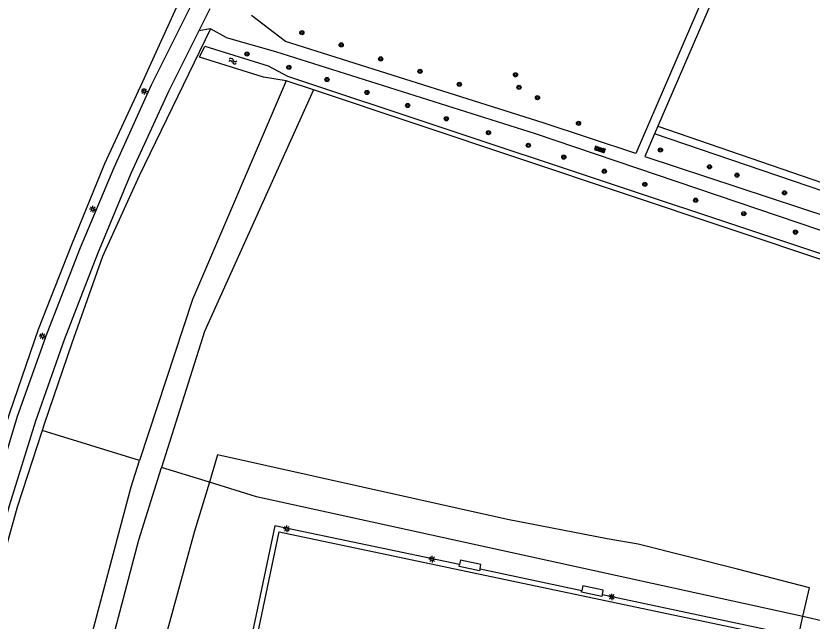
# Model space of a CAD drawing. Extents: x 128999 to 131010, y 395498 to 399007.
# Drawn here: x 129816.6 to 129969.5, y 397337.1 to 397453.3 of the extents above; entities that cross this region are included whole.
import ezdxf

# ---------------------------------------------------------------- set-up
doc = ezdxf.new("R2010")
doc.units = 0
for name, color, linetype in [('gg-afsc-hekwerk', 7, 'Continuous'), ('gg-bbg-overig bouwwerk', 7, 'Continuous'), ('gg-knt-onverhard', 7, 'Continuous'), ('gg-knt-verharding', 7, 'Continuous'), ('gg-kntw-bovenkant insteek waterloop', 7, 'Continuous'), ('gt-grn-groengrens', 7, 'Continuous'), ('gt-symb-boom', 7, 'Continuous'), ('gt-symb-lichtmast', 7, 'Continuous'), ('gt-symb-overige verharding', 7, 'Continuous'), ('gt-symb-watersymbool', 7, 'Continuous')]:
    doc.layers.add(name, color=color, linetype=linetype)

# ---------------------------------------------------------------- blocks, each defined once
blk = doc.blocks.new('gt0-BOOM')
at = {"layer": 'gt-symb-boom'}
for radius in [0.4, 0.2]:
    blk.add_circle((0, 0), radius, dxfattribs=at)
blk = doc.blocks.new('gt0-OVH')
at = {"layer": 'gt-symb-overige verharding'}
for points in [[(-0.97, 0.3), (-0.97, 0.31), (-0.96, 0.32), (-0.97, 0.33), (-0.97, 0.34), (-0.98, 0.35), (-0.99, 0.35), (-1, 0.36), (-1.01, 0.35), (-1.02, 0.35), (-1.03, 0.34), (-1.03, 0.33), (-1.04, 0.32), (-1.03, 0.31), (-1.03, 0.3), (-1.02, 0.29), (-1.01, 0.29), (-1, 0.28), (-0.99, 0.29), (-0.98, 0.29)], [(-0.87, 0.11), (-0.87, 0.12), (-0.86, 0.13), (-0.87, 0.14), (-0.87, 0.15), (-0.88, 0.16), (-0.89, 0.16), (-0.9, 0.16), (-0.91, 0.16), (-0.92, 0.16), (-0.93, 0.15), (-0.93, 0.14), (-0.94, 0.13), (-0.93, 0.12), (-0.93, 0.11), (-0.92, 0.1), (-0.91, 0.09), (-0.9, 0.09), (-0.89, 0.09), (-0.88, 0.1)], [(-0.77, 0.3), (-0.77, 0.31), (-0.76, 0.32), (-0.77, 0.33), (-0.77, 0.34), (-0.78, 0.35), (-0.79, 0.35), (-0.8, 0.36), (-0.81, 0.35), (-0.82, 0.35), (-0.83, 0.34), (-0.83, 0.33), (-0.84, 0.32), (-0.83, 0.31), (-0.83, 0.3), (-0.82, 0.29), (-0.81, 0.29), (-0.8, 0.28), (-0.79, 0.29), (-0.78, 0.29)], [(-0.67, 0.11), (-0.67, 0.12), (-0.66, 0.13), (-0.67, 0.14), (-0.67, 0.15), (-0.68, 0.16), (-0.69, 0.16), (-0.7, 0.16), (-0.71, 0.16), (-0.72, 0.16), (-0.73, 0.15), (-0.73, 0.14), (-0.74, 0.13), (-0.73, 0.12), (-0.73, 0.11), (-0.72, 0.1), (-0.71, 0.09), (-0.7, 0.09), (-0.69, 0.09), (-0.68, 0.1)], [(-0.57, 0.3), (-0.57, 0.31), (-0.56, 0.32), (-0.57, 0.33), (-0.57, 0.34), (-0.58, 0.35), (-0.59, 0.35), (-0.6, 0.36), (-0.61, 0.35), (-0.62, 0.35), (-0.63, 0.34), (-0.63, 0.33), (-0.64, 0.32), (-0.63, 0.31), (-0.63, 0.3), (-0.62, 0.29), (-0.61, 0.29), (-0.6, 0.28), (-0.59, 0.29), (-0.58, 0.29)], [(-0.47, 0.11), (-0.47, 0.12), (-0.46, 0.13), (-0.47, 0.14), (-0.47, 0.15), (-0.48, 0.16), (-0.49, 0.16), (-0.5, 0.16), (-0.51, 0.16), (-0.52, 0.16), (-0.53, 0.15), (-0.53, 0.14), (-0.54, 0.13), (-0.53, 0.12), (-0.53, 0.11), (-0.52, 0.1), (-0.51, 0.09), (-0.5, 0.09), (-0.49, 0.09), (-0.48, 0.1)], [(-0.37, 0.3), (-0.37, 0.31), (-0.36, 0.32), (-0.37, 0.33), (-0.37, 0.34), (-0.38, 0.35), (-0.39, 0.35), (-0.4, 0.36), (-0.41, 0.35), (-0.42, 0.35), (-0.43, 0.34), (-0.43, 0.33), (-0.44, 0.32), (-0.43, 0.31), (-0.43, 0.3), (-0.42, 0.29), (-0.41, 0.29), (-0.4, 0.28), (-0.39, 0.29), (-0.38, 0.29)], [(-0.27, 0.11), (-0.27, 0.12), (-0.26, 0.13), (-0.27, 0.14), (-0.27, 0.15), (-0.28, 0.16), (-0.29, 0.16), (-0.3, 0.16), (-0.31, 0.16), (-0.32, 0.16), (-0.33, 0.15), (-0.33, 0.14), (-0.34, 0.13), (-0.33, 0.12), (-0.33, 0.11), (-0.32, 0.1), (-0.31, 0.09), (-0.3, 0.09), (-0.29, 0.09), (-0.28, 0.1)], [(-0.17, 0.3), (-0.17, 0.31), (-0.16, 0.32), (-0.17, 0.33), (-0.17, 0.34), (-0.18, 0.35), (-0.19, 0.35), (-0.2, 0.36), (-0.21, 0.35), (-0.22, 0.35), (-0.23, 0.34), (-0.23, 0.33), (-0.24, 0.32), (-0.23, 0.31), (-0.23, 0.3), (-0.22, 0.29), (-0.21, 0.29), (-0.2, 0.28), (-0.19, 0.29), (-0.18, 0.29)], [(-0.07, 0.11), (-0.07, 0.12), (-0.06, 0.13), (-0.07, 0.14), (-0.07, 0.15), (-0.08, 0.16), (-0.09, 0.16), (-0.1, 0.16), (-0.11, 0.16), (-0.12, 0.16), (-0.13, 0.15), (-0.13, 0.14), (-0.14, 0.13), (-0.13, 0.12), (-0.13, 0.11), (-0.12, 0.1), (-0.11, 0.09), (-0.1, 0.09), (-0.09, 0.09), (-0.08, 0.1)], [(0.03, 0.3), (0.03, 0.31), (0.04, 0.32), (0.03, 0.33), (0.03, 0.34), (0.02, 0.35), (0.01, 0.35), (0, 0.36), (-0.01, 0.35), (-0.02, 0.35), (-0.03, 0.34), (-0.03, 0.33), (-0.04, 0.32), (-0.03, 0.31), (-0.03, 0.3), (-0.02, 0.29), (-0.01, 0.29), (0, 0.28), (0.01, 0.29), (0.02, 0.29)], [(0.13, 0.11), (0.13, 0.12), (0.14, 0.13), (0.13, 0.14), (0.13, 0.15), (0.12, 0.16), (0.11, 0.16), (0.1, 0.16), (0.09, 0.16), (0.08, 0.16), (0.07, 0.15), (0.07, 0.14), (0.06, 0.13), (0.07, 0.12), (0.07, 0.11), (0.08, 0.1), (0.09, 0.09), (0.1, 0.09), (0.11, 0.09), (0.12, 0.1)], [(0.23, 0.3), (0.23, 0.31), (0.24, 0.32), (0.23, 0.33), (0.23, 0.34), (0.22, 0.35), (0.21, 0.35), (0.2, 0.36), (0.19, 0.35), (0.18, 0.35), (0.17, 0.34), (0.17, 0.33), (0.16, 0.32), (0.17, 0.31), (0.17, 0.3), (0.18, 0.29), (0.19, 0.29), (0.2, 0.28), (0.21, 0.29), (0.22, 0.29)], [(0.33, 0.11), (0.33, 0.12), (0.34, 0.13), (0.33, 0.14), (0.33, 0.15), (0.32, 0.16), (0.31, 0.16), (0.3, 0.16), (0.29, 0.16), (0.28, 0.16), (0.27, 0.15), (0.27, 0.14), (0.26, 0.13), (0.27, 0.12), (0.27, 0.11), (0.28, 0.1), (0.29, 0.09), (0.3, 0.09), (0.31, 0.09), (0.32, 0.1)], [(0.43, 0.3), (0.43, 0.31), (0.44, 0.32), (0.43, 0.33), (0.43, 0.34), (0.42, 0.35), (0.41, 0.35), (0.4, 0.36), (0.39, 0.35), (0.38, 0.35), (0.37, 0.34), (0.37, 0.33), (0.36, 0.32), (0.37, 0.31), (0.37, 0.3), (0.38, 0.29), (0.39, 0.29), (0.4, 0.28), (0.41, 0.29), (0.42, 0.29)], [(0.53, 0.11), (0.53, 0.12), (0.54, 0.13), (0.53, 0.14), (0.53, 0.15), (0.52, 0.16), (0.51, 0.16), (0.5, 0.16), (0.49, 0.16), (0.48, 0.16), (0.47, 0.15), (0.47, 0.14), (0.46, 0.13), (0.47, 0.12), (0.47, 0.11), (0.48, 0.1), (0.49, 0.09), (0.5, 0.09), (0.51, 0.09), (0.52, 0.1)], [(0.63, 0.3), (0.63, 0.31), (0.64, 0.32), (0.63, 0.33), (0.63, 0.34), (0.62, 0.35), (0.61, 0.35), (0.6, 0.36), (0.59, 0.35), (0.58, 0.35), (0.57, 0.34), (0.57, 0.33), (0.56, 0.32), (0.57, 0.31), (0.57, 0.3), (0.58, 0.29), (0.59, 0.29), (0.6, 0.28), (0.61, 0.29), (0.62, 0.29)], [(0.73, 0.11), (0.73, 0.12), (0.74, 0.13), (0.73, 0.14), (0.73, 0.15), (0.72, 0.16), (0.71, 0.16), (0.7, 0.16), (0.69, 0.16), (0.68, 0.16), (0.67, 0.15), (0.67, 0.14), (0.66, 0.13), (0.67, 0.12), (0.67, 0.11), (0.68, 0.1), (0.69, 0.09), (0.7, 0.09), (0.71, 0.09), (0.72, 0.1)], [(0.83, 0.3), (0.83, 0.31), (0.84, 0.32), (0.83, 0.33), (0.83, 0.34), (0.82, 0.35), (0.81, 0.35), (0.8, 0.36), (0.79, 0.35), (0.78, 0.35), (0.77, 0.34), (0.77, 0.33), (0.76, 0.32), (0.77, 0.31), (0.77, 0.3), (0.78, 0.29), (0.79, 0.29), (0.8, 0.28), (0.81, 0.29), (0.82, 0.29)], [(0.93, 0.11), (0.93, 0.12), (0.94, 0.13), (0.93, 0.14), (0.93, 0.15), (0.92, 0.16), (0.91, 0.16), (0.9, 0.16), (0.89, 0.16), (0.88, 0.16), (0.87, 0.15), (0.87, 0.14), (0.86, 0.13), (0.87, 0.12), (0.87, 0.11), (0.88, 0.1), (0.89, 0.09), (0.9, 0.09), (0.91, 0.09), (0.92, 0.1)], [(1.03, 0.3), (1.03, 0.31), (1.04, 0.32), (1.03, 0.33), (1.03, 0.34), (1.02, 0.35), (1.01, 0.35), (1, 0.36), (0.99, 0.35), (0.98, 0.35), (0.97, 0.34), (0.97, 0.33), (0.96, 0.32), (0.97, 0.31), (0.97, 0.3), (0.98, 0.29), (0.99, 0.29), (1, 0.28), (1.01, 0.29), (1.02, 0.29)], [(-0.97, -0.14), (-0.97, -0.13), (-0.96, -0.12), (-0.97, -0.11), (-0.97, -0.1), (-0.98, -0.09), (-0.99, -0.09), (-1, -0.08), (-1.01, -0.09), (-1.02, -0.09), (-1.03, -0.1), (-1.03, -0.11), (-1.04, -0.12), (-1.03, -0.13), (-1.03, -0.14), (-1.02, -0.15), (-1.01, -0.15), (-1, -0.16), (-0.99, -0.15), (-0.98, -0.15)], [(-0.87, -0.33), (-0.87, -0.32), (-0.86, -0.31), (-0.87, -0.3), (-0.87, -0.29), (-0.88, -0.28), (-0.89, -0.28), (-0.9, -0.28), (-0.91, -0.28), (-0.92, -0.28), (-0.93, -0.29), (-0.93, -0.3), (-0.94, -0.31), (-0.93, -0.32), (-0.93, -0.33), (-0.92, -0.34), (-0.91, -0.35), (-0.9, -0.35), (-0.89, -0.35), (-0.88, -0.34)], [(-0.77, -0.14), (-0.77, -0.13), (-0.76, -0.12), (-0.77, -0.11), (-0.77, -0.1), (-0.78, -0.09), (-0.79, -0.09), (-0.8, -0.08), (-0.81, -0.09), (-0.82, -0.09), (-0.83, -0.1), (-0.83, -0.11), (-0.84, -0.12), (-0.83, -0.13), (-0.83, -0.14), (-0.82, -0.15), (-0.81, -0.15), (-0.8, -0.16), (-0.79, -0.15), (-0.78, -0.15)], [(-0.67, -0.33), (-0.67, -0.32), (-0.66, -0.31), (-0.67, -0.3), (-0.67, -0.29), (-0.68, -0.28), (-0.69, -0.28), (-0.7, -0.28), (-0.71, -0.28), (-0.72, -0.28), (-0.73, -0.29), (-0.73, -0.3), (-0.74, -0.31), (-0.73, -0.32), (-0.73, -0.33), (-0.72, -0.34), (-0.71, -0.35), (-0.7, -0.35), (-0.69, -0.35), (-0.68, -0.34)], [(-0.57, -0.14), (-0.57, -0.13), (-0.56, -0.12), (-0.57, -0.11), (-0.57, -0.1), (-0.58, -0.09), (-0.59, -0.09), (-0.6, -0.08), (-0.61, -0.09), (-0.62, -0.09), (-0.63, -0.1), (-0.63, -0.11), (-0.64, -0.12), (-0.63, -0.13), (-0.63, -0.14), (-0.62, -0.15), (-0.61, -0.15), (-0.6, -0.16), (-0.59, -0.15), (-0.58, -0.15)], [(-0.47, -0.33), (-0.47, -0.32), (-0.46, -0.31), (-0.47, -0.3), (-0.47, -0.29), (-0.48, -0.28), (-0.49, -0.28), (-0.5, -0.28), (-0.51, -0.28), (-0.52, -0.28), (-0.53, -0.29), (-0.53, -0.3), (-0.54, -0.31), (-0.53, -0.32), (-0.53, -0.33), (-0.52, -0.34), (-0.51, -0.35), (-0.5, -0.35), (-0.49, -0.35), (-0.48, -0.34)], [(-0.37, -0.14), (-0.37, -0.13), (-0.36, -0.12), (-0.37, -0.11), (-0.37, -0.1), (-0.38, -0.09), (-0.39, -0.09), (-0.4, -0.08), (-0.41, -0.09), (-0.42, -0.09), (-0.43, -0.1), (-0.43, -0.11), (-0.44, -0.12), (-0.43, -0.13), (-0.43, -0.14), (-0.42, -0.15), (-0.41, -0.15), (-0.4, -0.16), (-0.39, -0.15), (-0.38, -0.15)], [(-0.27, -0.33), (-0.27, -0.32), (-0.26, -0.31), (-0.27, -0.3), (-0.27, -0.29), (-0.28, -0.28), (-0.29, -0.28), (-0.3, -0.28), (-0.31, -0.28), (-0.32, -0.28), (-0.33, -0.29), (-0.33, -0.3), (-0.34, -0.31), (-0.33, -0.32), (-0.33, -0.33), (-0.32, -0.34), (-0.31, -0.35), (-0.3, -0.35), (-0.29, -0.35), (-0.28, -0.34)], [(-0.17, -0.14), (-0.17, -0.13), (-0.16, -0.12), (-0.17, -0.11), (-0.17, -0.1), (-0.18, -0.09), (-0.19, -0.09), (-0.2, -0.08), (-0.21, -0.09), (-0.22, -0.09), (-0.23, -0.1), (-0.23, -0.11), (-0.24, -0.12), (-0.23, -0.13), (-0.23, -0.14), (-0.22, -0.15), (-0.21, -0.15), (-0.2, -0.16), (-0.19, -0.15), (-0.18, -0.15)], [(-0.07, -0.33), (-0.07, -0.32), (-0.06, -0.31), (-0.07, -0.3), (-0.07, -0.29), (-0.08, -0.28), (-0.09, -0.28), (-0.1, -0.28), (-0.11, -0.28), (-0.12, -0.28), (-0.13, -0.29), (-0.13, -0.3), (-0.14, -0.31), (-0.13, -0.32), (-0.13, -0.33), (-0.12, -0.34), (-0.11, -0.35), (-0.1, -0.35), (-0.09, -0.35), (-0.08, -0.34)], [(0.03, -0.14), (0.03, -0.13), (0.04, -0.12), (0.03, -0.11), (0.03, -0.1), (0.02, -0.09), (0.01, -0.09), (0, -0.08), (-0.01, -0.09), (-0.02, -0.09), (-0.03, -0.1), (-0.03, -0.11), (-0.04, -0.12), (-0.03, -0.13), (-0.03, -0.14), (-0.02, -0.15), (-0.01, -0.15), (0, -0.16), (0.01, -0.15), (0.02, -0.15)], [(0.13, -0.33), (0.13, -0.32), (0.14, -0.31), (0.13, -0.3), (0.13, -0.29), (0.12, -0.28), (0.11, -0.28), (0.1, -0.28), (0.09, -0.28), (0.08, -0.28), (0.07, -0.29), (0.07, -0.3), (0.06, -0.31), (0.07, -0.32), (0.07, -0.33), (0.08, -0.34), (0.09, -0.35), (0.1, -0.35), (0.11, -0.35), (0.12, -0.34)], [(0.23, -0.14), (0.23, -0.13), (0.24, -0.12), (0.23, -0.11), (0.23, -0.1), (0.22, -0.09), (0.21, -0.09), (0.2, -0.08), (0.19, -0.09), (0.18, -0.09), (0.17, -0.1), (0.17, -0.11), (0.16, -0.12), (0.17, -0.13), (0.17, -0.14), (0.18, -0.15), (0.19, -0.15), (0.2, -0.16), (0.21, -0.15), (0.22, -0.15)], [(0.33, -0.33), (0.33, -0.32), (0.34, -0.31), (0.33, -0.3), (0.33, -0.29), (0.32, -0.28), (0.31, -0.28), (0.3, -0.28), (0.29, -0.28), (0.28, -0.28), (0.27, -0.29), (0.27, -0.3), (0.26, -0.31), (0.27, -0.32), (0.27, -0.33), (0.28, -0.34), (0.29, -0.35), (0.3, -0.35), (0.31, -0.35), (0.32, -0.34)], [(0.43, -0.14), (0.43, -0.13), (0.44, -0.12), (0.43, -0.11), (0.43, -0.1), (0.42, -0.09), (0.41, -0.09), (0.4, -0.08), (0.39, -0.09), (0.38, -0.09), (0.37, -0.1), (0.37, -0.11), (0.36, -0.12), (0.37, -0.13), (0.37, -0.14), (0.38, -0.15), (0.39, -0.15), (0.4, -0.16), (0.41, -0.15), (0.42, -0.15)], [(0.53, -0.33), (0.53, -0.32), (0.54, -0.31), (0.53, -0.3), (0.53, -0.29), (0.52, -0.28), (0.51, -0.28), (0.5, -0.28), (0.49, -0.28), (0.48, -0.28), (0.47, -0.29), (0.47, -0.3), (0.46, -0.31), (0.47, -0.32), (0.47, -0.33), (0.48, -0.34), (0.49, -0.35), (0.5, -0.35), (0.51, -0.35), (0.52, -0.34)], [(0.63, -0.14), (0.63, -0.13), (0.64, -0.12), (0.63, -0.11), (0.63, -0.1), (0.62, -0.09), (0.61, -0.09), (0.6, -0.08), (0.59, -0.09), (0.58, -0.09), (0.57, -0.1), (0.57, -0.11), (0.56, -0.12), (0.57, -0.13), (0.57, -0.14), (0.58, -0.15), (0.59, -0.15), (0.6, -0.16), (0.61, -0.15), (0.62, -0.15)], [(0.73, -0.33), (0.73, -0.32), (0.74, -0.31), (0.73, -0.3), (0.73, -0.29), (0.72, -0.28), (0.71, -0.28), (0.7, -0.28), (0.69, -0.28), (0.68, -0.28), (0.67, -0.29), (0.67, -0.3), (0.66, -0.31), (0.67, -0.32), (0.67, -0.33), (0.68, -0.34), (0.69, -0.35), (0.7, -0.35), (0.71, -0.35), (0.72, -0.34)], [(0.83, -0.14), (0.83, -0.13), (0.84, -0.12), (0.83, -0.11), (0.83, -0.1), (0.82, -0.09), (0.81, -0.09), (0.8, -0.08), (0.79, -0.09), (0.78, -0.09), (0.77, -0.1), (0.77, -0.11), (0.76, -0.12), (0.77, -0.13), (0.77, -0.14), (0.78, -0.15), (0.79, -0.15), (0.8, -0.16), (0.81, -0.15), (0.82, -0.15)], [(0.93, -0.33), (0.93, -0.32), (0.94, -0.31), (0.93, -0.3), (0.93, -0.29), (0.92, -0.28), (0.91, -0.28), (0.9, -0.28), (0.89, -0.28), (0.88, -0.28), (0.87, -0.29), (0.87, -0.3), (0.86, -0.31), (0.87, -0.32), (0.87, -0.33), (0.88, -0.34), (0.89, -0.35), (0.9, -0.35), (0.91, -0.35), (0.92, -0.34)], [(1.03, -0.14), (1.03, -0.13), (1.04, -0.12), (1.03, -0.11), (1.03, -0.1), (1.02, -0.09), (1.01, -0.09), (1, -0.08), (0.99, -0.09), (0.98, -0.09), (0.97, -0.1), (0.97, -0.11), (0.96, -0.12), (0.97, -0.13), (0.97, -0.14), (0.98, -0.15), (0.99, -0.15), (1, -0.16), (1.01, -0.15), (1.02, -0.15)]]:
    blk.add_lwpolyline(points, close=True, dxfattribs=at)
blk = doc.blocks.new('gt0-LMAST')
at = {"layer": 'gt-symb-lichtmast'}
for p, q in [((-0.18, 0.17), (-0.45, 0.44)), ((-0.01, 0.25), (-0.01, 0.62)), ((0.17, 0.17), (0.44, 0.44)), ((-0.26, 0), (-0.63, 0)), ((-0.18, -0.18), (-0.45, -0.45)), ((-0.01, -0.25), (-0.01, -0.63)), ((0.44, -0.45), (0.17, -0.18)), ((0.24, 0), (0.62, 0))]:
    blk.add_line(p, q, dxfattribs=at)
blk.add_circle((-0.01, 0), 0.25, dxfattribs=at)
blk = doc.blocks.new('gt0-WA')
at = {"layer": 'gt-symb-watersymbool'}
for centre, start, end in [((-0.32, 0.02), 28.0725, 151.9275), ((0.43, 0.42), 208.0725, 331.9275), ((-0.32, -0.43), 28.0725, 151.9275), ((0.43, -0.03), 208.0725, 331.9275)]:
    blk.add_arc(centre, 0.425, start, end, dxfattribs=at)

msp = doc.modelspace()

# ---------------------------------------------------------------- linework, layer by layer
at = {"layer": 'gg-afsc-hekwerk'}
for p, q in [((129967.72, 397337.98), (129968.97, 397343.5)), ((129966.87, 397334.24), (129967.72, 397337.98))]:
    msp.add_line(p, q, dxfattribs=at)
for points in [[(129968.97, 397343.5), (129955.17, 397347.08), (129936.09, 397351.9), (129930.14, 397352.9), (129910.95, 397356.64), (129855.3, 397369.06), (129853.72, 397363.81)], [(129853.72, 397363.81), (129850.87, 397354.4), (129845.61, 397335.28), (129838.06, 397301.61), (129828.81, 397260.71), (129826.66, 397261.18)]]:
    msp.add_lwpolyline(points, dxfattribs=at)
at = {"layer": 'gg-bbg-overig bouwwerk'}
for points in [[(129905.7, 397347.17), (129905.61, 397346.77), (129901.7, 397347.59), (129901.78, 397347.99)], [(129905.7, 397347.17), (129905.87, 397348), (129901.96, 397348.83), (129901.78, 397347.99)], [(129929.2, 397342.22), (129929.38, 397343.05), (129925.46, 397343.89), (129925.28, 397343.03)], [(129929.2, 397342.22), (129929.12, 397341.82), (129925.2, 397342.66), (129925.28, 397343.03)]]:
    msp.add_lwpolyline(points, dxfattribs=at)
at = {"layer": 'gg-knt-onverhard'}
for p, q in [((129853.9, 397450.85), (129851.66, 397450.45)), ((129856.93, 397449.19), (129853.9, 397450.85)), ((129937.36, 397426.34), (130027.27, 397396.69))]:
    msp.add_line(p, q, dxfattribs=at)
for points in [[(129935.64, 397426.9), (129917.82, 397432.78), (129868.35, 397448.44), (129861.79, 397453.41)], [(129856.93, 397449.19), (129866.43, 397446.51), (129916.27, 397430.77), (130025.13, 397393.88)]]:
    msp.add_lwpolyline(points, dxfattribs=at)
at = {"layer": 'gg-knt-verharding'}
for p, q in [((129853.79, 397454.71), (129851.66, 397450.45)), ((129905.7, 397347.17), (129925.28, 397343.03)), ((129929.2, 397342.22), (129966.87, 397334.24))]:
    msp.add_line(p, q, dxfattribs=at)
for points in [[(129796.71, 397303.38), (129803.75, 397330.9), (129811.85, 397360.03), (129816.89, 397376.5), (129822.54, 397392.41), (129828.96, 397408.88), (129835.41, 397424.24), (129842.59, 397440.1), (129850.68, 397456.26)], [(129851.66, 397450.45), (129845.87, 397438.81), (129838.65, 397423.07), (129832.22, 397407.62), (129825.84, 397391.16), (129820.32, 397375.5), (129815.24, 397359.28), (129807.21, 397330.31), (129800.21, 397302.54)], [(129901.78, 397347.99), (129866.31, 397355.45), (129853.96, 397296.73), (129865.35, 397294.34), (129865.25, 397293.79)], [(129855.2, 397297.49), (129867.1, 397354.25), (129963.48, 397334), (129951.58, 397277.23), (129855.2, 397297.49)]]:
    msp.add_lwpolyline(points, dxfattribs=at)
at = {"layer": 'gg-kntw-bovenkant insteek waterloop'}
for p, q in [((129873.69, 397439.14), (129868.48, 397440.88)), ((130018.55, 397390.69), (129873.69, 397439.14))]:
    msp.add_line(p, q, dxfattribs=at)
for points in [[(129868.48, 397440.88), (129864.14, 397441.59), (129851.82, 397445.41), (129852.82, 397447.55), (129865.03, 397443.77), (129868.73, 397441.8)], [(129868.73, 397441.8), (130020.04, 397391.44), (130019.69, 397390.32)]]:
    msp.add_lwpolyline(points, dxfattribs=at)
at = {"layer": 'gt-grn-groengrens'}
for p, q in [((129968.45, 397503.2), (129935.64, 397426.9)), ((129969.99, 397502.07), (129939.87, 397432.17)), ((129939.87, 397432.17), (129939.24, 397430.72)), ((129939.24, 397430.72), (129937.36, 397426.34)), ((129840.32, 397367.94), (129821.6, 397373.71)), ((129853.72, 397363.81), (129844.53, 397366.64))]:
    msp.add_line(p, q, dxfattribs=at)
for points in [[(129795.34, 397303.71), (129802.22, 397331.36), (129810.04, 397360.54), (129815.37, 397377.11), (129820.91, 397393.16), (129827.28, 397409.46), (129833.66, 397425), (129840.92, 397440.75), (129848.71, 397457.84), (129857.08, 397472.55), (129866.17, 397487.97), (129875.6, 397502.67), (129884.43, 397516.87), (129894.55, 397530.18)], [(129939.87, 397432.17), (130021.19, 397404.22), (130038.98, 397453.26), (130040.42, 397453.26), (130021.91, 397402.53), (129939.24, 397430.72)], [(129853.9, 397450.85), (129840.24, 397422.65), (129833.16, 397407.15), (129827.3, 397390.49), (129822.01, 397374.94), (129821.6, 397373.71)], [(129868.48, 397440.88), (129850.5, 397398.91), (129840.32, 397367.94)], [(129873.69, 397439.14), (129852.77, 397392.75), (129844.53, 397366.64)], [(129821.6, 397373.71), (129816.8, 397358.99), (129808.7, 397330.18), (129799.39, 397285.62), (129801.29, 397283.36)], [(129812.39, 397264.29), (129838.68, 397362.93), (129840.32, 397367.94)], [(129816.65, 397263.36), (129840.14, 397352.72), (129844.53, 397366.64)], [(129967.72, 397337.98), (129862.77, 397361.02), (129853.72, 397363.81)], [(130004.14, 397331.48), (129972.13, 397337.01), (129967.72, 397337.98)]]:
    msp.add_lwpolyline(points, dxfattribs=at)

# ---------------------------------------------------------------- block references
at = {"layer": 'gt-symb-boom'}
for p in [(129871.48, 397450.11), (129879.04, 397447.77), (129860.94, 397446.03), (129886.62, 397445.09), (129868.99, 397443.46), (129894.16, 397442.7), (129876.31, 397441.12), (129912.51, 397442.03), (129901.73, 397440.19), (129913.19, 397439.63), (129883.98, 397438.64), (129891.81, 397436.14), (129916.73, 397437.63), (129899.22, 397433.59), (129924.63, 397432.72), (129907.32, 397430.92), (129914.98, 397428.48), (129921.79, 397426.23), (129929.57, 397423.52)]:
    msp.add_blockref('gt0-BOOM', p, dxfattribs=at)
for p, rotation in [((129940.35, 397427.59), -13.243802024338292), ((129949.78, 397424.36), -13.243802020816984), ((129955.05, 397422.76), -13.243802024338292), ((129937.36, 397421.01), -13.243802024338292), ((129964.18, 397419.36), -13.243802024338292), ((129947.11, 397417.95), -13.243802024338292), ((129956.36, 397415.35), -13.24380202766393), ((129966.28, 397411.82), -13.243802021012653)]:
    msp.add_blockref('gt0-BOOM', p, dxfattribs=dict(at, rotation=rotation))
at = {"layer": 'gt-symb-lichtmast'}
for p in [(129841.22, 397438.87), (129831.31, 397416.22), (129821.68, 397391.83), (129868.6, 397354.86), (129896.51, 397349.02), (129931.04, 397341.77)]:
    msp.add_blockref('gt0-LMAST', p, dxfattribs=at)
at = {"layer": 'gt-symb-overige verharding', "rotation": -17.09430559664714}
msp.add_blockref('gt0-OVH', (129928.71, 397427.69), dxfattribs=at)
at = {"layer": 'gt-symb-watersymbool', "rotation": -11.950647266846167}
msp.add_blockref('gt0-WA', (129858.15, 397444.68), dxfattribs=at)

doc.saveas('drawing.dxf')
